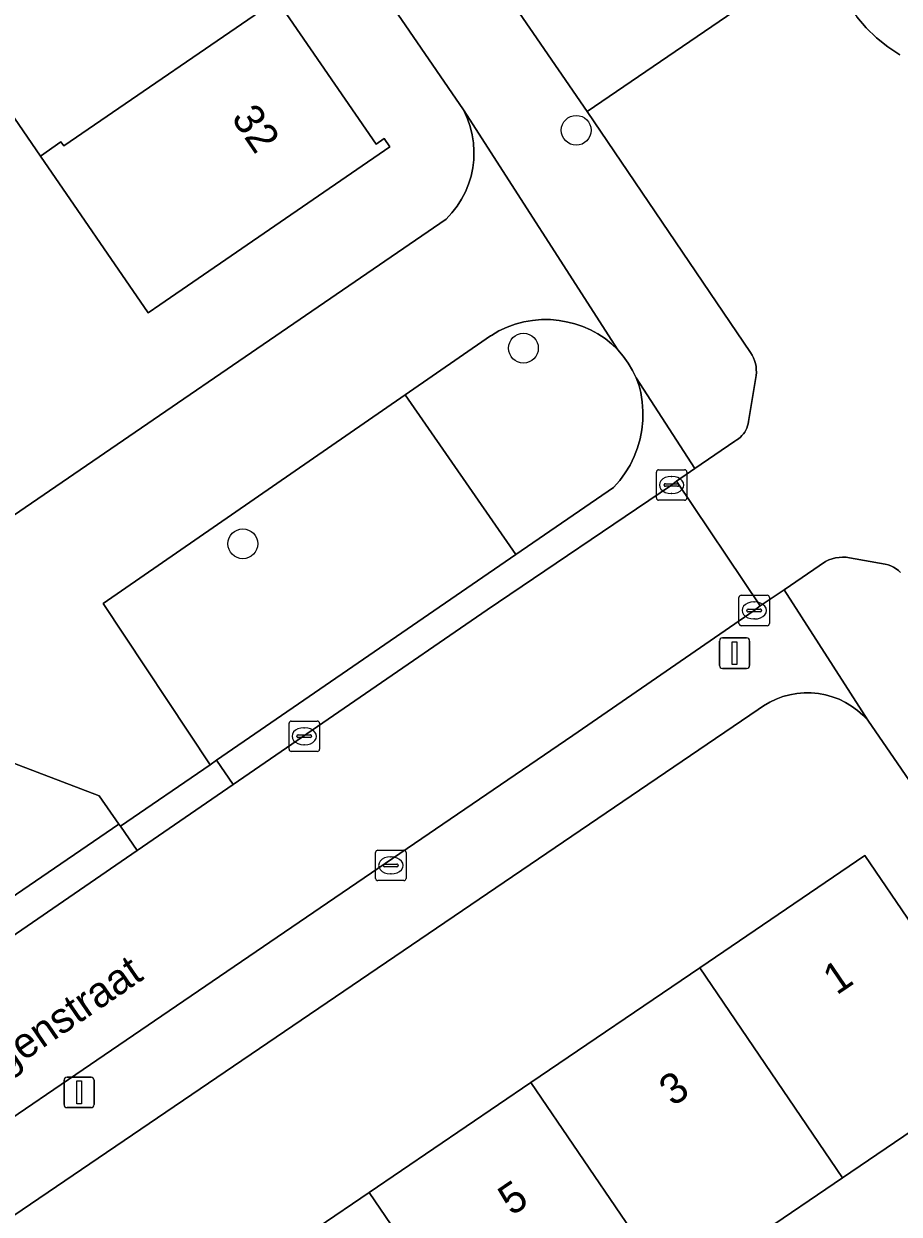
# Model space of a CAD drawing. Extents: x 157445 to 158888, y 383061 to 384688.
# Drawn here: x 158544.78 to 158573.49, y 383856.69 to 383895.77 of the extents above; entities that cross this region are included whole.
import ezdxf

# ---------------------------------------------------------------- set-up
doc = ezdxf.new("R2010")
doc.units = 0
for name, color, linetype in [('IMGEO_Boom', 7, 'Continuous'), ('IMGEO_Erf', 7, 'Continuous'), ('IMGEO_Groenvoorziening', 7, 'Continuous'), ('IMGEO_Kolk', 7, 'Continuous'), ('IMGEO_Lichtmast', 7, 'Continuous'), ('IMGEO_Openbare_ruimte_label', 7, 'Continuous'), ('IMGEO_Pand', 7, 'Continuous'), ('IMGEO_Pand_nummerreeks', 7, 'Continuous'), ('IMGEO_Rijbaan_lokaal_open', 7, 'Continuous'), ('IMGEO_Voetpad_open', 7, 'Continuous')]:
    doc.layers.add(name, color=color, linetype=linetype)

msp = doc.modelspace()

# ---------------------------------------------------------------- linework, layer by layer
at = {"layer": 'IMGEO_Boom'}
for centre in [(158562.9, 383892.277), (158561.167, 383885.124), (158551.961, 383878.702)]:
    msp.add_circle(centre, 0.489, dxfattribs=at)
at = {"layer": 'IMGEO_Erf'}
for points in [[(158542.627, 383878.391), (158558.637, 383889.362), (158558.823, 383889.563), (158558.99, 383889.781), (158559.138, 383890.012), (158559.264, 383890.256), (158559.367, 383890.509), (158559.448, 383890.771), (158559.505, 383891.04), (158559.538, 383891.312), (158559.546, 383891.586), (158559.53, 383891.86), (158559.489, 383892.131), (158559.424, 383892.397), (158559.336, 383892.657), (158559.225, 383892.908), (158559.202, 383892.953), (158503.708, 383973.827)], [(158553.166, 383896.428), (158556.332, 383891.821), (158556.601, 383892.006), (158556.788, 383891.733), (158549.242, 383886.547), (158548.858, 383886.283), (158545.321, 383891.43), (158542.061, 383896.174)], [(158580.939, 383860.566), (158572.465, 383872.907), (158572.303, 383873.078), (158572.126, 383873.233), (158571.936, 383873.372), (158571.734, 383873.493), (158571.522, 383873.596), (158571.302, 383873.679), (158571.076, 383873.743), (158570.844, 383873.786), (158570.61, 383873.808), (158570.374, 383873.809), (158570.14, 383873.789), (158569.908, 383873.748), (158569.681, 383873.687), (158569.46, 383873.605), (158569.247, 383873.504), (158569.044, 383873.385), (158568.871, 383873.262), (158528.629, 383845.889)]]:
    msp.add_lwpolyline(points, dxfattribs=at)
msp.add_lwpolyline([(158530.126, 383839.729), (158535.163, 383843.155), (158540.551, 383846.82), (158545.696, 383850.32), (158551.089, 383853.989), (158556.108, 383857.403), (158561.414, 383861.012), (158566.951, 383864.779), (158572.372, 383868.466), (158577.058, 383861.579), (158571.636, 383857.892), (158566.098, 383854.127), (158560.791, 383850.518), (158555.771, 383847.105), (158550.378, 383843.438), (158545.231, 383839.939), (158539.842, 383836.275), (158534.805, 383832.85)], close=True, dxfattribs=at)
at = {"layer": 'IMGEO_Groenvoorziening'}
for points in [[(158564.121, 383880.549), (158564.325, 383880.779), (158564.508, 383881.026), (158564.667, 383881.288), (158564.803, 383881.564), (158564.914, 383881.85), (158564.998, 383882.146), (158565.056, 383882.447), (158565.087, 383882.753), (158565.09, 383883.06), (158565.066, 383883.366), (158565.014, 383883.669), (158564.96, 383883.885), (158564.864, 383884.145), (158564.744, 383884.396), (158564.603, 383884.634), (158564.441, 383884.86), (158564.26, 383885.07), (158564.061, 383885.263), (158563.845, 383885.437), (158563.614, 383885.591), (158563.371, 383885.724), (158563.117, 383885.835), (158562.853, 383885.923), (158562.627, 383885.978), (158562.341, 383886.032), (158562.051, 383886.06), (158561.76, 383886.062), (158561.47, 383886.037), (158561.183, 383885.988), (158560.902, 383885.912), (158560.629, 383885.812), (158560.366, 383885.688), (158560.115, 383885.541), (158560.089, 383885.524), (158557.287, 383883.589), (158560.923, 383878.35)], [(158551.1, 383871.595), (158560.923, 383878.35), (158557.287, 383883.589), (158547.382, 383876.738), (158550.887, 383871.449)], [(158535.28, 383860.874), (158547.892, 383869.494), (158547.248, 383870.426), (158541.366, 383872.675), (158531.821, 383866.176)]]:
    msp.add_lwpolyline(points, close=True, dxfattribs=at)
at = {"layer": 'IMGEO_Kolk'}
for p, q in [((158565.528, 383880.206), (158565.528, 383881.058)), ((158565.603, 383881.132), (158566.455, 383881.132)), ((158566.016, 383880.912), (158566.041, 383880.912)), ((158566.529, 383881.058), (158566.529, 383880.206)), ((158565.787, 383880.626), (158565.787, 383880.638)), ((158566.225, 383880.589), (158565.827, 383880.589)), ((158565.83, 383880.675), (158566.228, 383880.675)), ((158566.271, 383880.638), (158566.271, 383880.626)), ((158566.455, 383880.132), (158565.603, 383880.132)), ((158566.039, 383880.352), (158566.014, 383880.352)), ((158568.239, 383876.088), (158568.239, 383876.94)), ((158568.314, 383877.014), (158569.166, 383877.014)), ((158569.24, 383876.94), (158569.24, 383876.088)), ((158568.498, 383876.508), (158568.498, 383876.52)), ((158568.936, 383876.471), (158568.538, 383876.471)), ((158568.541, 383876.557), (158568.939, 383876.557)), ((158568.727, 383876.794), (158568.752, 383876.794)), ((158568.982, 383876.52), (158568.982, 383876.508)), ((158568.75, 383876.234), (158568.725, 383876.234)), ((158569.166, 383876.014), (158568.314, 383876.014)), ((158553.477, 383871.957), (158553.477, 383872.809)), ((158553.552, 383872.883), (158554.404, 383872.883)), ((158553.965, 383872.663), (158553.99, 383872.663)), ((158554.478, 383872.809), (158554.478, 383871.957)), ((158553.736, 383872.377), (158553.736, 383872.389)), ((158554.174, 383872.34), (158553.776, 383872.34)), ((158553.779, 383872.426), (158554.177, 383872.426)), ((158554.22, 383872.389), (158554.22, 383872.377)), ((158554.404, 383871.883), (158553.552, 383871.883)), ((158553.988, 383872.103), (158553.963, 383872.103)), ((158556.393, 383868.644), (158557.245, 383868.644)), ((158556.318, 383867.718), (158556.318, 383868.57)), ((158556.806, 383868.424), (158556.831, 383868.424)), ((158557.319, 383868.57), (158557.319, 383867.718)), ((158556.577, 383868.138), (158556.577, 383868.15)), ((158557.015, 383868.101), (158556.617, 383868.101)), ((158556.62, 383868.187), (158557.018, 383868.187)), ((158556.829, 383867.864), (158556.804, 383867.864)), ((158557.061, 383868.15), (158557.061, 383868.138)), ((158557.245, 383867.644), (158556.393, 383867.644))]:
    msp.add_line(p, q, dxfattribs=at)
for points in [[(158565.528, 383880.206), (158565.528, 383881.058)], [(158565.603, 383881.132), (158566.455, 383881.132)], [(158566.529, 383881.058), (158566.529, 383880.206)], [(158566.455, 383880.132), (158565.603, 383880.132)], [(158568.239, 383876.088), (158568.239, 383876.94)], [(158568.314, 383877.014), (158569.166, 383877.014)], [(158569.24, 383876.94), (158569.24, 383876.088)], [(158569.166, 383876.014), (158568.314, 383876.014)], [(158553.477, 383871.957), (158553.477, 383872.809)], [(158553.552, 383872.883), (158554.404, 383872.883)], [(158554.478, 383872.809), (158554.478, 383871.957)], [(158554.404, 383871.883), (158553.552, 383871.883)], [(158556.393, 383868.644), (158557.245, 383868.644)], [(158556.318, 383867.718), (158556.318, 383868.57)], [(158557.319, 383868.57), (158557.319, 383867.718)], [(158557.245, 383867.644), (158556.393, 383867.644)]]:
    msp.add_lwpolyline(points, dxfattribs=at)
for centre, radius, start, end in [((158565.605, 383881.056), 0.0765, 91.552, 178.448), ((158565.605, 383881.056), 0.0765, 91.552, 178.448), ((158566.453, 383881.056), 0.0765, 1.552, 88.448), ((158566.453, 383881.056), 0.0765, 1.552, 88.448), ((158565.827, 383880.635), 0.0403, 85.8775, 175.7526), ((158565.824, 383880.625), 0.0366, 178.938, 274.7102), ((158566.228, 383880.632), 0.043, 264.8664, 352.4533), ((158566.232, 383880.637), 0.0386, 1.7309, 96.639), ((158565.605, 383880.208), 0.0765, 181.552, 268.448), ((158565.605, 383880.208), 0.0765, 181.552, 268.448), ((158566.453, 383880.208), 0.0765, 271.552, 358.448), ((158566.453, 383880.208), 0.0765, 271.552, 358.448), ((158568.316, 383876.938), 0.0765, 91.552, 178.448), ((158568.316, 383876.938), 0.0765, 91.552, 178.448), ((158569.164, 383876.938), 0.0765, 1.552, 88.448), ((158569.164, 383876.938), 0.0765, 1.552, 88.448), ((158568.538, 383876.517), 0.0403, 85.8775, 175.7526), ((158568.535, 383876.507), 0.0366, 178.938, 274.7102), ((158568.939, 383876.514), 0.043, 264.8664, 352.4533), ((158568.943, 383876.519), 0.0386, 1.7309, 96.639), ((158568.316, 383876.09), 0.0765, 181.552, 268.448), ((158568.316, 383876.09), 0.0765, 181.552, 268.448), ((158569.164, 383876.09), 0.0765, 271.552, 358.448), ((158569.164, 383876.09), 0.0765, 271.552, 358.448), ((158553.554, 383872.807), 0.0765, 91.552, 178.448), ((158553.554, 383872.807), 0.0765, 91.552, 178.448), ((158554.402, 383872.807), 0.0765, 1.552, 88.448), ((158554.402, 383872.807), 0.0765, 1.552, 88.448), ((158553.776, 383872.386), 0.0403, 85.8775, 175.7526), ((158553.773, 383872.376), 0.0366, 178.938, 274.7102), ((158554.177, 383872.383), 0.043, 264.8664, 352.4533), ((158554.181, 383872.388), 0.0386, 1.7309, 96.639), ((158553.554, 383871.959), 0.0765, 181.552, 268.448), ((158553.554, 383871.959), 0.0765, 181.552, 268.448), ((158554.402, 383871.959), 0.0765, 271.552, 358.448), ((158554.402, 383871.959), 0.0765, 271.552, 358.448), ((158556.395, 383868.568), 0.0765, 91.552, 178.448), ((158556.395, 383868.568), 0.0765, 91.552, 178.448), ((158557.243, 383868.568), 0.0765, 1.552, 88.448), ((158557.243, 383868.568), 0.0765, 1.552, 88.448), ((158556.617, 383868.147), 0.0403, 85.8775, 175.7526), ((158556.614, 383868.137), 0.0366, 178.938, 274.7102), ((158557.018, 383868.144), 0.043, 264.8664, 352.4533), ((158557.022, 383868.149), 0.0386, 1.7309, 96.639), ((158556.395, 383867.72), 0.0765, 181.552, 268.448), ((158556.395, 383867.72), 0.0765, 181.552, 268.448), ((158557.243, 383867.72), 0.0765, 271.552, 358.448), ((158557.243, 383867.72), 0.0765, 271.552, 358.448)]:
    msp.add_arc(centre, radius, start, end, dxfattribs=at)
for centre, major_axis, ratio, start_param, end_param in [((158566.015, 383880.632), (-0.387, 0.002), 0.722429, 4.712389, 7.853982), ((158566.04, 383880.632), (-0.39, 0.002), 0.717154, 1.570796, 4.712389), ((158568.726, 383876.514), (-0.387, 0.002), 0.722429, 4.712389, 7.853982), ((158568.751, 383876.514), (-0.39, 0.002), 0.717154, 1.570796, 4.712389), ((158553.964, 383872.383), (-0.387, 0.002), 0.722429, 4.712389, 7.853982), ((158553.989, 383872.383), (-0.39, 0.002), 0.717154, 1.570796, 4.712389), ((158556.805, 383868.144), (-0.387, 0.002), 0.722429, 4.712389, 7.853982), ((158556.83, 383868.144), (-0.39, 0.002), 0.717154, 1.570796, 4.712389)]:
    msp.add_ellipse(centre, major_axis=major_axis, ratio=ratio, start_param=start_param, end_param=end_param, dxfattribs=at)
at = {"layer": 'IMGEO_Lichtmast'}
for p, q in [((158567.598, 383874.71), (158567.598, 383875.51)), ((158567.598, 383875.51), (158567.598, 383874.71)), ((158567.698, 383875.61), (158568.488, 383875.61)), ((158568.488, 383875.61), (158567.698, 383875.61)), ((158568.588, 383875.51), (158568.588, 383874.71)), ((158568.588, 383874.71), (158568.588, 383875.51)), ((158568.488, 383874.61), (158567.698, 383874.61)), ((158567.698, 383874.61), (158568.488, 383874.61)), ((158546.095, 383860.292), (158546.095, 383861.092)), ((158546.095, 383861.092), (158546.095, 383860.292)), ((158546.195, 383861.192), (158546.985, 383861.192)), ((158546.985, 383861.192), (158546.195, 383861.192)), ((158547.085, 383861.092), (158547.085, 383860.292)), ((158547.085, 383860.292), (158547.085, 383861.092)), ((158546.985, 383860.192), (158546.195, 383860.192)), ((158546.195, 383860.192), (158546.985, 383860.192))]:
    msp.add_line(p, q, dxfattribs=at)
for points in [[(158568.018, 383875.485), (158568.168, 383875.485), (158568.168, 383874.735), (158568.018, 383874.735), (158568.018, 383875.485)], [(158546.515, 383861.067), (158546.665, 383861.067), (158546.665, 383860.317), (158546.515, 383860.317), (158546.515, 383861.067)]]:
    msp.add_lwpolyline(points, dxfattribs=at)
for centre, start, end in [((158567.698, 383875.51), 90, 180), ((158567.698, 383875.51), 90, 180), ((158568.488, 383875.51), 0, 90), ((158568.488, 383875.51), 360, 90), ((158567.698, 383874.71), 180, 270), ((158567.698, 383874.71), 180, 270), ((158568.488, 383874.71), 270, 0), ((158568.488, 383874.71), 270, 0), ((158546.195, 383861.092), 90, 180), ((158546.195, 383861.092), 90, 180), ((158546.985, 383861.092), 0, 90), ((158546.985, 383861.092), 360, 90), ((158546.195, 383860.292), 180, 270), ((158546.195, 383860.292), 180, 270), ((158546.985, 383860.292), 270, 0), ((158546.985, 383860.292), 270, 0)]:
    msp.add_arc(centre, 0.1, start, end, dxfattribs=at)
at = {"layer": 'IMGEO_Pand'}
for points in [[(158542.061, 383896.174), (158545.321, 383891.43), (158545.995, 383891.893), (158546.085, 383891.762), (158553.343, 383896.745), (158553.251, 383896.879), (158552.975, 383896.689), (158549.814, 383901.288), (158550.064, 383901.459), (158549.966, 383901.601)], [(158553.166, 383896.428), (158553.434, 383896.612), (158553.343, 383896.745), (158546.085, 383891.762), (158545.995, 383891.893), (158545.321, 383891.43), (158548.858, 383886.283), (158549.242, 383886.547), (158556.788, 383891.733), (158556.601, 383892.006), (158556.332, 383891.821)], [(158571.636, 383857.892), (158577.058, 383861.579), (158572.372, 383868.466), (158566.951, 383864.779)], [(158571.636, 383857.892), (158566.951, 383864.779), (158561.414, 383861.012), (158566.098, 383854.127)], [(158560.791, 383850.518), (158566.098, 383854.127), (158561.414, 383861.012), (158556.108, 383857.403)], [(158560.791, 383850.518), (158556.108, 383857.403), (158551.089, 383853.989), (158555.771, 383847.105)]]:
    msp.add_lwpolyline(points, close=True, dxfattribs=at)
at = {"layer": 'IMGEO_Rijbaan_lokaal_open'}
for points in [[(158507.98, 383973.523), (158509.248, 383971.729), (158534.214, 383935.271), (158558.556, 383899.748), (158563.261, 383892.897), (158570.716, 383897.996), (158570.584, 383898.157), (158567.019, 383903.327), (158563.43, 383908.58), (158539.744, 383943.091), (158518.301, 383974.414), (158516.17, 383977.528), (158514.896, 383979.345), (158513.923, 383980.739), (158507.922, 383976.582)], [(158570.716, 383897.996), (158563.261, 383892.897), (158568.622, 383884.981), (158568.675, 383884.894), (158568.718, 383884.806), (158568.753, 383884.714), (158568.78, 383884.619), (158568.799, 383884.522), (158568.808, 383884.424), (158568.809, 383884.325), (158568.801, 383884.227), (158568.549, 383882.716), (158568.537, 383882.643), (158568.519, 383882.571), (158568.495, 383882.502), (158568.464, 383882.434), (158568.427, 383882.37), (158568.385, 383882.309), (158568.338, 383882.252), (158568.286, 383882.2), (158568.229, 383882.153), (158568.168, 383882.111), (158568.104, 383882.074), (158566.791, 383881.171), (158566.188, 383880.757), (158568.936, 383876.662), (158569.718, 383877.194), (158571.077, 383878.119), (158571.189, 383878.17), (158571.298, 383878.208), (158571.41, 383878.236), (158571.524, 383878.253), (158571.639, 383878.261), (158571.754, 383878.258), (158571.869, 383878.245), (158573.035, 383878.035), (158573.132, 383878.008), (158573.222, 383877.973), (158573.309, 383877.93), (158573.392, 383877.88), (158573.469, 383877.823), (158573.542, 383877.758)], [(158573.513, 383894.751), (158573.12, 383895.015), (158572.752, 383895.314), (158572.412, 383895.644), (158572.103, 383896.003)], [(158527.791, 383848.527), (158562.787, 383872.413), (158568.739, 383876.515), (158568.936, 383876.662), (158566.188, 383880.757), (158566.03, 383880.632), (158559.976, 383876.532), (158551.647, 383870.801), (158548.495, 383868.632), (158532.65, 383857.729), (158532.552, 383857.669), (158532.305, 383857.538), (158532.048, 383857.43), (158531.781, 383857.345), (158517.87, 383848.431)]]:
    msp.add_lwpolyline(points, dxfattribs=at)
at = {"layer": 'IMGEO_Voetpad_open'}
for points in [[(158513.324, 383981.597), (158513.923, 383980.739), (158514.896, 383979.345), (158516.17, 383977.528), (158516.582, 383977.81), (158518.713, 383974.696), (158518.301, 383974.414), (158539.744, 383943.091), (158563.43, 383908.58), (158567.019, 383903.327), (158570.584, 383898.157), (158570.716, 383897.996), (158571.828, 383896.388), (158572.103, 383896.003), (158572.412, 383895.644), (158572.752, 383895.314), (158573.12, 383895.015), (158573.513, 383894.751)], [(158503.708, 383973.827), (158559.202, 383892.953), (158564.26, 383885.07), (158564.441, 383884.86), (158564.603, 383884.634), (158564.744, 383884.396), (158564.864, 383884.145), (158566.791, 383881.171), (158568.104, 383882.074), (158568.168, 383882.111), (158568.229, 383882.153), (158568.286, 383882.2), (158568.338, 383882.252), (158568.385, 383882.309), (158568.427, 383882.37), (158568.464, 383882.434), (158568.495, 383882.502), (158568.519, 383882.571), (158568.537, 383882.643), (158568.549, 383882.716), (158568.801, 383884.227), (158568.809, 383884.325), (158568.808, 383884.424), (158568.799, 383884.522), (158568.78, 383884.619), (158568.753, 383884.714), (158568.718, 383884.806), (158568.675, 383884.894), (158568.622, 383884.981), (158563.261, 383892.897)], [(158563.261, 383892.897), (158558.556, 383899.748), (158534.214, 383935.271), (158509.248, 383971.729), (158507.98, 383973.523)], [(158557.287, 383883.589), (158560.089, 383885.524), (158560.115, 383885.541), (158560.366, 383885.688), (158560.629, 383885.812), (158560.902, 383885.912), (158561.183, 383885.988), (158561.47, 383886.037), (158561.76, 383886.062), (158562.051, 383886.06), (158562.341, 383886.032), (158562.627, 383885.978), (158562.853, 383885.923), (158563.117, 383885.835), (158563.371, 383885.724), (158563.614, 383885.591), (158563.845, 383885.437), (158564.061, 383885.263), (158564.26, 383885.07), (158559.202, 383892.953), (158559.225, 383892.908), (158559.336, 383892.657), (158559.424, 383892.397), (158559.489, 383892.131), (158559.53, 383891.86), (158559.546, 383891.586), (158559.538, 383891.312), (158559.505, 383891.04), (158559.448, 383890.771), (158559.367, 383890.509), (158559.264, 383890.256), (158559.138, 383890.012), (158558.99, 383889.781), (158558.823, 383889.563), (158558.637, 383889.362), (158542.627, 383878.391)], [(158528.409, 383863.848), (158531.821, 383866.176), (158541.366, 383872.675), (158547.248, 383870.426), (158547.892, 383869.494), (158547.948, 383869.427), (158550.887, 383871.449), (158547.382, 383876.738), (158557.287, 383883.589)], [(158573.542, 383877.758), (158573.469, 383877.823), (158573.392, 383877.88), (158573.309, 383877.93), (158573.222, 383877.973), (158573.132, 383878.008), (158573.035, 383878.035), (158571.869, 383878.245), (158571.754, 383878.258), (158571.639, 383878.261), (158571.524, 383878.253), (158571.41, 383878.236), (158571.298, 383878.208), (158571.189, 383878.17), (158571.077, 383878.119), (158569.718, 383877.194), (158572.465, 383872.907), (158580.939, 383860.566)], [(158528.629, 383845.889), (158568.871, 383873.262), (158569.044, 383873.385), (158569.247, 383873.504), (158569.46, 383873.605), (158569.681, 383873.687), (158569.908, 383873.748), (158570.14, 383873.789), (158570.374, 383873.809), (158570.61, 383873.808), (158570.844, 383873.786), (158571.076, 383873.743), (158571.302, 383873.679), (158571.522, 383873.596), (158571.734, 383873.493), (158571.936, 383873.372), (158572.126, 383873.233), (158572.303, 383873.078), (158572.465, 383872.907), (158569.718, 383877.194), (158568.936, 383876.662), (158568.739, 383876.515), (158562.787, 383872.413), (158527.791, 383848.527)]]:
    msp.add_lwpolyline(points, dxfattribs=at)
for points in [[(158566.03, 383880.632), (158566.188, 383880.757), (158566.791, 383881.171), (158564.864, 383884.145), (158564.96, 383883.885), (158565.014, 383883.669), (158565.066, 383883.366), (158565.09, 383883.06), (158565.087, 383882.753), (158565.056, 383882.447), (158564.998, 383882.146), (158564.914, 383881.85), (158564.803, 383881.564), (158564.667, 383881.288), (158564.508, 383881.026), (158564.325, 383880.779), (158564.121, 383880.549), (158560.923, 383878.35), (158551.1, 383871.595), (158551.647, 383870.801), (158559.976, 383876.532)], [(158550.887, 383871.449), (158547.948, 383869.427), (158548.495, 383868.632), (158551.647, 383870.801), (158551.1, 383871.595)], [(158548.495, 383868.632), (158547.948, 383869.427), (158547.892, 383869.494), (158535.28, 383860.874), (158531.5, 383858.29), (158529.893, 383857.355), (158530.953, 383857.238), (158531.232, 383857.249), (158531.509, 383857.285), (158531.781, 383857.345), (158532.048, 383857.43), (158532.305, 383857.538), (158532.552, 383857.669), (158532.65, 383857.729)]]:
    msp.add_lwpolyline(points, close=True, dxfattribs=at)

# ---------------------------------------------------------------- texts
at = {"layer": 'IMGEO_Openbare_ruimte_label'}
msp.add_text('Tellegenstraat', height=1, rotation=34.4052, dxfattribs=at).set_placement((158541.758, 383859.642))
at = {"layer": 'IMGEO_Pand_nummerreeks'}
for s, rotation, p in [('32', 304.297, (158551.562, 383892.678)), ('1', 34.2247, (158571.443, 383863.867)), ('3', 34.2247, (158566.068, 383860.211)), ('5', 34.2247, (158560.787, 383856.619))]:
    msp.add_text(s, height=1, rotation=rotation, dxfattribs=at).set_placement(p)

doc.saveas('drawing.dxf')
